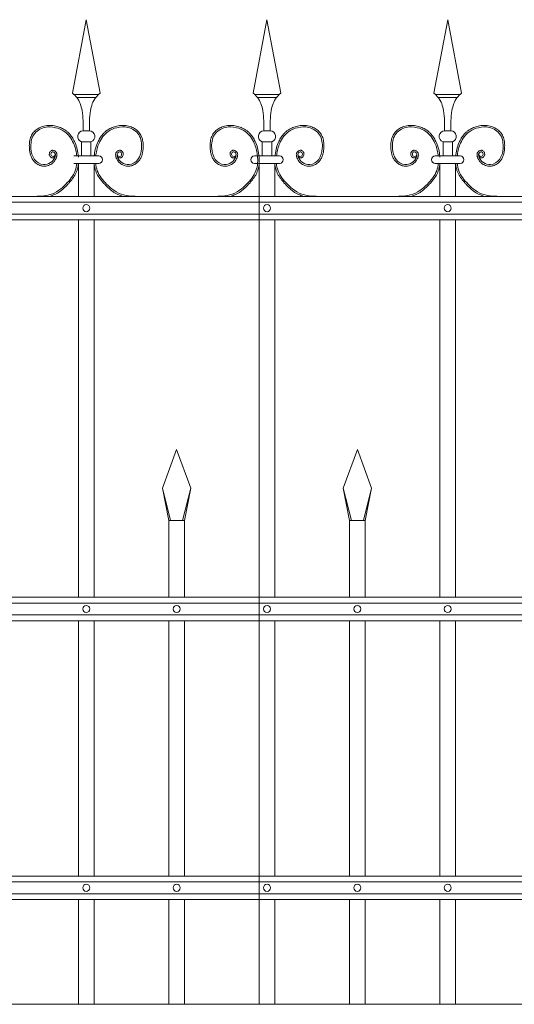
# Model space of a CAD drawing. Header units: millimetres. Extents: x 6567289036 to 6568990308, y 5976640423 to 5977332400.
# Tile 261 of 334: x 6568273153 to 6568273775, y 5976808350 to 5976809589. Entities that reach past the tile are written whole.
import ezdxf

# ---------------------------------------------------------------- set-up
doc = ezdxf.new("R2010")
doc.units = ezdxf.units.MM
doc.layers.add('01_widok', color=7, linetype='Continuous', lineweight=13)

# ---------------------------------------------------------------- blocks, each defined once
blk = doc.blocks.new('A$C6D0402AF')
at = {"layer": '01_widok'}
for p, q in [((1.4125, 1.4602), (1.43, 1.5538)), ((1.4475, 1.4602), (1.43, 1.5538)), ((1.6425, 1.4602), (1.66, 1.5538)), ((1.6775, 1.4602), (1.66, 1.5538)), ((1.8725, 1.4602), (1.89, 1.5538)), ((1.9075, 1.4602), (1.89, 1.5538)), ((1.43, 1.4588), (1.414, 1.4588)), ((1.43, 1.4548), (1.418, 1.4548)), ((1.43, 1.4588), (1.446, 1.4588)), ((1.43, 1.4548), (1.442, 1.4548)), ((1.66, 1.4588), (1.644, 1.4588)), ((1.66, 1.4548), (1.648, 1.4548)), ((1.66, 1.4588), (1.676, 1.4588)), ((1.66, 1.4548), (1.672, 1.4548)), ((1.89, 1.4588), (1.874, 1.4588)), ((1.89, 1.4548), (1.878, 1.4548)), ((1.89, 1.4588), (1.906, 1.4588)), ((1.89, 1.4548), (1.902, 1.4548)), ((1.43, 1.4125), (1.426, 1.4125)), ((1.43, 1.4125), (1.434, 1.4125)), ((1.66, 1.4125), (1.656, 1.4125)), ((1.66, 1.4125), (1.664, 1.4125)), ((1.89, 1.4125), (1.886, 1.4125)), ((1.89, 1.4125), (1.894, 1.4125)), ((1.424, 1.3985), (1.43, 1.3985)), ((1.424, 1.3985), (1.424, 1.3805)), ((1.436, 1.3985), (1.43, 1.3985)), ((1.436, 1.3985), (1.436, 1.3805)), ((1.654, 1.3985), (1.66, 1.3985)), ((1.654, 1.3985), (1.654, 1.3805)), ((1.666, 1.3985), (1.66, 1.3985)), ((1.666, 1.3985), (1.666, 1.3805)), ((1.884, 1.3985), (1.89, 1.3985)), ((1.884, 1.3985), (1.884, 1.3805)), ((1.896, 1.3985), (1.89, 1.3985)), ((1.896, 1.3985), (1.896, 1.3805)), ((1.43, 1.3805), (1.414, 1.3805)), ((1.43, 1.3805), (1.446, 1.3805)), ((1.66, 1.3805), (1.644, 1.3805)), ((1.65, 1.379), (1.65, 1.329)), ((1.65, 1.379), (1.65, 0.301)), ((1.66, 1.3805), (1.676, 1.3805)), ((1.89, 1.3805), (1.874, 1.3805)), ((1.89, 1.3805), (1.906, 1.3805)), ((1.42, 1.371), (1.414, 1.371)), ((1.42, 1.371), (1.42, 1.329)), ((1.42, 1.371), (1.44, 1.371)), ((1.44, 1.371), (1.44, 1.329)), ((1.44, 1.371), (1.446, 1.371)), ((1.65, 1.371), (1.644, 1.371)), ((1.65, 1.371), (1.65, 1.329)), ((1.65, 1.371), (1.67, 1.371)), ((1.67, 1.371), (1.67, 1.329)), ((1.67, 1.371), (1.676, 1.371)), ((1.88, 1.371), (1.874, 1.371)), ((1.88, 1.371), (1.88, 1.329)), ((1.88, 1.371), (1.9, 1.371)), ((1.9, 1.371), (1.9, 1.329)), ((1.9, 1.371), (1.906, 1.371)), ((2.57, 1.329), (0.06, 1.329)), ((0.06, 1.3215), (2.57, 1.3215)), ((0.06, 1.3065), (2.57, 1.3065)), ((2.57, 1.299), (0.06, 1.299)), ((1.42, 1.299), (1.42, 0.819)), ((1.44, 1.299), (1.44, 0.819)), ((1.65, 1.299), (1.65, 0.819)), ((1.67, 1.299), (1.67, 0.819)), ((1.88, 1.299), (1.88, 0.819)), ((1.9, 1.299), (1.9, 0.819)), ((1.527, 0.9577), (1.545, 1.0067)), ((1.563, 0.9577), (1.545, 1.0067)), ((1.757, 0.9577), (1.775, 1.0067)), ((1.793, 0.9577), (1.775, 1.0067)), ((1.5374, 0.9167), (1.527, 0.9577)), ((1.527, 0.9577), (1.535, 0.9167)), ((1.5526, 0.9167), (1.563, 0.9577)), ((1.563, 0.9577), (1.555, 0.9167)), ((1.7674, 0.9167), (1.757, 0.9577)), ((1.757, 0.9577), (1.765, 0.9167)), ((1.7826, 0.9167), (1.793, 0.9577)), ((1.793, 0.9577), (1.785, 0.9167)), ((1.545, 0.9167), (1.535, 0.9167)), ((1.535, 0.9167), (1.535, 0.819)), ((1.545, 0.9167), (1.555, 0.9167)), ((1.555, 0.9167), (1.555, 0.819)), ((1.775, 0.9167), (1.765, 0.9167)), ((1.765, 0.9167), (1.765, 0.819)), ((1.775, 0.9167), (1.785, 0.9167)), ((1.785, 0.9167), (1.785, 0.819)), ((2.57, 0.819), (0.06, 0.819)), ((2.57, 0.8115), (0.06, 0.8115)), ((2.57, 0.7965), (0.06, 0.7965)), ((2.57, 0.789), (0.06, 0.789)), ((1.42, 0.789), (1.42, 0.4642)), ((1.44, 0.789), (1.44, 0.4642)), ((1.535, 0.789), (1.535, 0.4642)), ((1.555, 0.789), (1.555, 0.4642)), ((1.65, 0.789), (1.65, 0.4642)), ((1.67, 0.789), (1.67, 0.4642)), ((1.765, 0.789), (1.765, 0.4642)), ((1.785, 0.789), (1.785, 0.4642)), ((1.88, 0.789), (1.88, 0.4642)), ((1.9, 0.789), (1.9, 0.4642)), ((2.57, 0.4642), (0.06, 0.4642)), ((2.57, 0.4567), (0.06, 0.4567)), ((2.57, 0.4417), (0.06, 0.4417)), ((2.57, 0.4342), (0.06, 0.4342)), ((1.42, 0.4342), (1.42, 0.301)), ((1.44, 0.4342), (1.44, 0.301)), ((1.535, 0.4342), (1.535, 0.301)), ((1.555, 0.4342), (1.555, 0.301)), ((1.65, 0.4342), (1.65, 0.301)), ((1.67, 0.4342), (1.67, 0.301)), ((1.765, 0.4342), (1.765, 0.301)), ((1.785, 0.4342), (1.785, 0.301)), ((1.88, 0.4342), (1.88, 0.301)), ((1.9, 0.4342), (1.9, 0.301)), ((0.06, 0.301), (2.57, 0.301)), ((2.57, 0.301), (0.06, 0.301))]:
    blk.add_line(p, q, dxfattribs=at)
for centre in [(1.43, 1.314), (1.66, 1.314), (1.89, 1.314), (1.43, 0.804), (1.545, 0.804), (1.66, 0.804), (1.775, 0.804), (1.89, 0.804), (1.43, 0.4492), (1.545, 0.4492), (1.66, 0.4492), (1.775, 0.4492), (1.89, 0.4492)]:
    blk.add_circle(centre, 0.0045, dxfattribs=at)
for centre, radius, start, end in [((1.4263, 1.4053), 0.00718, 92.058, 251.6817), ((1.4337, 1.4053), 0.00718, 288.3183, 87.942), ((1.6563, 1.4053), 0.00718, 92.058, 251.6817), ((1.6637, 1.4053), 0.00718, 288.3183, 87.942), ((1.8863, 1.4053), 0.00718, 92.058, 251.6817), ((1.8937, 1.4053), 0.00718, 288.3183, 87.942), ((1.4459, 1.3757), 0.00473, 271.3822, 88.6178), ((1.6441, 1.3757), 0.00473, 91.3822, 268.6178), ((1.6759, 1.3757), 0.00473, 271.3822, 88.6178), ((1.8741, 1.3757), 0.00473, 91.3822, 268.6178), ((1.9059, 1.3757), 0.00473, 271.3822, 88.6178)]:
    blk.add_arc(centre, radius, start, end, dxfattribs=at)
for points in [[(1.4125, 1.4602), (1.418, 1.4548), (1.4246, 1.4381), (1.426, 1.4125)], [(1.4475, 1.4602), (1.442, 1.4548), (1.4354, 1.4381), (1.434, 1.4125)], [(1.6425, 1.4602), (1.648, 1.4548), (1.6546, 1.4381), (1.656, 1.4125)], [(1.6775, 1.4602), (1.672, 1.4548), (1.6654, 1.4381), (1.664, 1.4125)], [(1.8725, 1.4602), (1.878, 1.4548), (1.8846, 1.4381), (1.886, 1.4125)], [(1.9075, 1.4602), (1.902, 1.4548), (1.8954, 1.4381), (1.894, 1.4125)], [(1.6478, 1.3805), (1.6482, 1.3762), (1.648, 1.371)]]:
    blk.add_spline(points, degree=3, dxfattribs=at)
for points, knots in [([(1.3901, 1.3792), (1.389, 1.3776), (1.3866, 1.3779), (1.386, 1.3781), (1.3858, 1.3782), (1.3854, 1.3784), (1.3852, 1.3785), (1.3845, 1.3789), (1.3842, 1.3794), (1.3835, 1.3803), (1.3833, 1.3808), (1.383, 1.3818), (1.3829, 1.3823), (1.383, 1.3832), (1.383, 1.3835), (1.3831, 1.3841), (1.3832, 1.3844), (1.3835, 1.3852), (1.3838, 1.3856), (1.3845, 1.3865), (1.3849, 1.3869), (1.3857, 1.3873), (1.386, 1.3874), (1.3865, 1.3876), (1.3867, 1.3876), (1.3872, 1.3876), (1.3874, 1.3876), (1.3882, 1.3876), (1.3887, 1.3875), (1.3896, 1.387), (1.39, 1.3868), (1.3908, 1.3862), (1.3911, 1.3858), (1.3917, 1.3852), (1.3918, 1.3849), (1.3921, 1.3844), (1.3923, 1.3841), (1.3925, 1.3835), (1.3925, 1.3832), (1.3927, 1.3824), (1.3927, 1.3818), (1.3926, 1.3807), (1.3925, 1.3802), (1.3923, 1.3794), (1.3922, 1.3791), (1.392, 1.3785), (1.3919, 1.3781), (1.3916, 1.3774), (1.3914, 1.3771), (1.3909, 1.3761), (1.3906, 1.3755), (1.3894, 1.3736), (1.3884, 1.3725), (1.3858, 1.3702), (1.3839, 1.3691), (1.38, 1.3676), (1.3778, 1.3673), (1.3749, 1.3674), (1.3741, 1.3675), (1.3726, 1.3679), (1.3718, 1.3681), (1.3692, 1.3691), (1.3675, 1.3701), (1.3647, 1.3724), (1.3636, 1.3735), (1.3617, 1.376), (1.3609, 1.3773), (1.3596, 1.3801), (1.3591, 1.3815), (1.3584, 1.3843), (1.3581, 1.3858), (1.3578, 1.3883), (1.3577, 1.3894), (1.3576, 1.3916), (1.3575, 1.3928), (1.3576, 1.3961), (1.3578, 1.3983), (1.3587, 1.4027), (1.3594, 1.4048), (1.361, 1.4077), (1.3615, 1.4085), (1.3627, 1.4101), (1.3633, 1.4109), (1.3654, 1.4131), (1.367, 1.4143), (1.3705, 1.4164), (1.3724, 1.4173), (1.3755, 1.4184), (1.3767, 1.4187), (1.3792, 1.4191), (1.3804, 1.4193), (1.3837, 1.4194), (1.3857, 1.4193), (1.3889, 1.4189), (1.3901, 1.4186), (1.3932, 1.4179), (1.3952, 1.4173), (1.399, 1.4158), (1.4008, 1.4149), (1.4035, 1.4132), (1.4044, 1.4125), (1.4061, 1.4111), (1.407, 1.4103), (1.4093, 1.4078), (1.4107, 1.406), (1.413, 1.4025), (1.414, 1.4007), (1.4162, 1.3963), (1.4172, 1.3935), (1.4187, 1.3879), (1.4193, 1.385), (1.4197, 1.3815), (1.4198, 1.381), (1.42, 1.379)], [4.6165, 4.6165, 4.6165, 4.6165, 5.188367, 5.188367, 5.549428, 5.549428, 5.910489, 5.910489, 6.837983, 6.837983, 7.765478, 7.765478, 8.692972, 8.692972, 9.190028, 9.190028, 9.687083, 9.687083, 10.618534, 10.618534, 11.549985, 11.549985, 12.010547, 12.010547, 12.33998, 12.33998, 12.669414, 12.669414, 13.561099, 13.561099, 14.452783, 14.452783, 15.344467, 15.344467, 15.940368, 15.940368, 16.492607, 16.492607, 17.044846, 17.044846, 18.200205, 18.200205, 19.355563, 19.355563, 20.151118, 20.151118, 21.100453, 21.100453, 22.049789, 22.049789, 23.94846, 23.94846, 27.745803, 27.745803, 33.221248, 33.221248, 38.696693, 38.696693, 40.725069, 40.725069, 42.753445, 42.753445, 47.908007, 47.908007, 52.041948, 52.041948, 56.17589, 56.17589, 60.309831, 60.309831, 64.342201, 64.342201, 67.40836, 67.40836, 70.47452, 70.47452, 76.606839, 76.606839, 82.739158, 82.739158, 85.455708, 85.455708, 88.172258, 88.172258, 93.605357, 93.605357, 99.038456, 99.038456, 102.482403, 102.482403, 105.92635, 105.92635, 111.504268, 111.504268, 114.996104, 114.996104, 120.708661, 120.708661, 126.421218, 126.421218, 129.587167, 129.587167, 132.753115, 132.753115, 139.085012, 139.085012, 144.64085, 144.64085, 153.114925, 153.114925, 161.589001, 161.589001, 163.11027, 163.11027, 163.11027, 163.11027]), ([(1.3906, 1.3827), (1.3904, 1.3819), (1.39, 1.38), (1.386, 1.3793), (1.3842, 1.3832), (1.387, 1.3867), (1.3913, 1.3836), (1.39, 1.3775), (1.3852, 1.3712), (1.3741, 1.3677), (1.3622, 1.3756), (1.3586, 1.3909), (1.3606, 1.4085), (1.376, 1.4182), (1.3905, 1.4172), (1.4048, 1.4116), (1.4143, 1.3981), (1.4171, 1.3866), (1.4178, 1.3809), (1.4178, 1.3805)], [0, 0, 0, 0, 2.276171, 5.482858, 9.081143, 12.123133, 16.088096, 20.24215, 29.50989, 38.967775, 52.064989, 66.796785, 84.531155, 101.296087, 115.254866, 127.16367, 146.089907, 161.545397, 162.912572, 162.912572, 162.912572, 162.912572]), ([(1.4699, 1.3792), (1.471, 1.3776), (1.4734, 1.3779), (1.474, 1.3781), (1.4742, 1.3782), (1.4746, 1.3784), (1.4748, 1.3785), (1.4755, 1.3789), (1.4758, 1.3794), (1.4765, 1.3803), (1.4767, 1.3808), (1.477, 1.3818), (1.4771, 1.3823), (1.477, 1.3832), (1.477, 1.3835), (1.4769, 1.3841), (1.4768, 1.3844), (1.4765, 1.3852), (1.4762, 1.3856), (1.4755, 1.3865), (1.4751, 1.3869), (1.4743, 1.3873), (1.474, 1.3874), (1.4735, 1.3876), (1.4733, 1.3876), (1.4728, 1.3876), (1.4726, 1.3876), (1.4718, 1.3876), (1.4713, 1.3875), (1.4704, 1.387), (1.47, 1.3868), (1.4692, 1.3862), (1.4689, 1.3858), (1.4683, 1.3852), (1.4682, 1.3849), (1.4679, 1.3844), (1.4677, 1.3841), (1.4675, 1.3835), (1.4675, 1.3832), (1.4673, 1.3824), (1.4673, 1.3818), (1.4674, 1.3807), (1.4675, 1.3802), (1.4677, 1.3794), (1.4678, 1.3791), (1.468, 1.3785), (1.4681, 1.3781), (1.4684, 1.3774), (1.4686, 1.3771), (1.4691, 1.3761), (1.4694, 1.3755), (1.4706, 1.3736), (1.4716, 1.3725), (1.4742, 1.3702), (1.4761, 1.3691), (1.48, 1.3676), (1.4822, 1.3673), (1.4851, 1.3674), (1.4859, 1.3675), (1.4874, 1.3679), (1.4882, 1.3681), (1.4908, 1.3691), (1.4925, 1.3701), (1.4953, 1.3724), (1.4964, 1.3735), (1.4983, 1.376), (1.4991, 1.3773), (1.5004, 1.3801), (1.5009, 1.3815), (1.5016, 1.3843), (1.5019, 1.3858), (1.5022, 1.3883), (1.5023, 1.3894), (1.5024, 1.3916), (1.5025, 1.3928), (1.5024, 1.3961), (1.5022, 1.3983), (1.5013, 1.4027), (1.5006, 1.4048), (1.499, 1.4077), (1.4985, 1.4085), (1.4973, 1.4101), (1.4967, 1.4109), (1.4946, 1.4131), (1.493, 1.4143), (1.4895, 1.4164), (1.4876, 1.4173), (1.4845, 1.4184), (1.4833, 1.4187), (1.4808, 1.4191), (1.4796, 1.4193), (1.4763, 1.4194), (1.4743, 1.4193), (1.4711, 1.4189), (1.4699, 1.4186), (1.4668, 1.4179), (1.4648, 1.4173), (1.461, 1.4158), (1.4592, 1.4149), (1.4565, 1.4132), (1.4556, 1.4125), (1.4539, 1.4111), (1.453, 1.4103), (1.4507, 1.4078), (1.4493, 1.406), (1.447, 1.4025), (1.446, 1.4007), (1.4438, 1.3963), (1.4428, 1.3935), (1.4413, 1.3879), (1.4407, 1.385), (1.4403, 1.3815), (1.4402, 1.381), (1.4402, 1.3805)], [4.6165, 4.6165, 4.6165, 4.6165, 5.188367, 5.188367, 5.549428, 5.549428, 5.910489, 5.910489, 6.837983, 6.837983, 7.765478, 7.765478, 8.692972, 8.692972, 9.190028, 9.190028, 9.687083, 9.687083, 10.618534, 10.618534, 11.549985, 11.549985, 12.010547, 12.010547, 12.33998, 12.33998, 12.669414, 12.669414, 13.561099, 13.561099, 14.452783, 14.452783, 15.344467, 15.344467, 15.940368, 15.940368, 16.492607, 16.492607, 17.044846, 17.044846, 18.200205, 18.200205, 19.355563, 19.355563, 20.151118, 20.151118, 21.100453, 21.100453, 22.049789, 22.049789, 23.94846, 23.94846, 27.745803, 27.745803, 33.221248, 33.221248, 38.696693, 38.696693, 40.725069, 40.725069, 42.753445, 42.753445, 47.908007, 47.908007, 52.041948, 52.041948, 56.17589, 56.17589, 60.309831, 60.309831, 64.342201, 64.342201, 67.40836, 67.40836, 70.47452, 70.47452, 76.606839, 76.606839, 82.739158, 82.739158, 85.455708, 85.455708, 88.172258, 88.172258, 93.605357, 93.605357, 99.038456, 99.038456, 102.482403, 102.482403, 105.92635, 105.92635, 111.504268, 111.504268, 114.996104, 114.996104, 120.708661, 120.708661, 126.421218, 126.421218, 129.587167, 129.587167, 132.753115, 132.753115, 139.085012, 139.085012, 144.64085, 144.64085, 153.114925, 153.114925, 161.589001, 161.589001, 163.11027, 163.11027, 163.11027, 163.11027]), ([(1.4694, 1.3827), (1.4696, 1.3819), (1.47, 1.38), (1.474, 1.3793), (1.4758, 1.3832), (1.473, 1.3867), (1.4687, 1.3836), (1.47, 1.3775), (1.4748, 1.3712), (1.4859, 1.3677), (1.4978, 1.3756), (1.5014, 1.3909), (1.4994, 1.4085), (1.484, 1.4182), (1.4695, 1.4172), (1.4552, 1.4116), (1.4457, 1.3981), (1.4429, 1.3866), (1.4422, 1.3809), (1.4422, 1.3805)], [0, 0, 0, 0, 2.276171, 5.482858, 9.081143, 12.123133, 16.088096, 20.24215, 29.50989, 38.967775, 52.064989, 66.796785, 84.531155, 101.296087, 115.254866, 127.16367, 146.089907, 161.545397, 162.912572, 162.912572, 162.912572, 162.912572]), ([(1.6201, 1.3792), (1.619, 1.3776), (1.6166, 1.3779), (1.616, 1.3781), (1.6158, 1.3782), (1.6154, 1.3784), (1.6152, 1.3785), (1.6145, 1.3789), (1.6142, 1.3794), (1.6135, 1.3803), (1.6133, 1.3808), (1.613, 1.3818), (1.6129, 1.3823), (1.613, 1.3832), (1.613, 1.3835), (1.6131, 1.3841), (1.6132, 1.3844), (1.6135, 1.3852), (1.6138, 1.3856), (1.6145, 1.3865), (1.6149, 1.3869), (1.6157, 1.3873), (1.616, 1.3874), (1.6165, 1.3876), (1.6167, 1.3876), (1.6172, 1.3876), (1.6174, 1.3876), (1.6182, 1.3876), (1.6187, 1.3875), (1.6196, 1.387), (1.62, 1.3868), (1.6208, 1.3862), (1.6211, 1.3858), (1.6217, 1.3852), (1.6218, 1.3849), (1.6221, 1.3844), (1.6223, 1.3841), (1.6225, 1.3835), (1.6225, 1.3832), (1.6227, 1.3824), (1.6227, 1.3818), (1.6226, 1.3807), (1.6225, 1.3802), (1.6223, 1.3794), (1.6222, 1.3791), (1.622, 1.3785), (1.6219, 1.3781), (1.6216, 1.3774), (1.6214, 1.3771), (1.6209, 1.3761), (1.6206, 1.3755), (1.6194, 1.3736), (1.6184, 1.3725), (1.6158, 1.3702), (1.6139, 1.3691), (1.61, 1.3676), (1.6078, 1.3673), (1.6049, 1.3674), (1.6041, 1.3675), (1.6026, 1.3679), (1.6018, 1.3681), (1.5992, 1.3691), (1.5975, 1.3701), (1.5947, 1.3724), (1.5936, 1.3735), (1.5917, 1.376), (1.5909, 1.3773), (1.5896, 1.3801), (1.5891, 1.3815), (1.5884, 1.3843), (1.5881, 1.3858), (1.5878, 1.3883), (1.5877, 1.3894), (1.5876, 1.3916), (1.5875, 1.3928), (1.5876, 1.3961), (1.5878, 1.3983), (1.5887, 1.4027), (1.5894, 1.4048), (1.591, 1.4077), (1.5915, 1.4085), (1.5927, 1.4101), (1.5933, 1.4109), (1.5954, 1.4131), (1.597, 1.4143), (1.6005, 1.4164), (1.6024, 1.4173), (1.6055, 1.4184), (1.6067, 1.4187), (1.6092, 1.4191), (1.6104, 1.4193), (1.6137, 1.4194), (1.6157, 1.4193), (1.6189, 1.4189), (1.6201, 1.4186), (1.6232, 1.4179), (1.6252, 1.4173), (1.629, 1.4158), (1.6308, 1.4149), (1.6335, 1.4132), (1.6344, 1.4125), (1.6361, 1.4111), (1.637, 1.4103), (1.6393, 1.4078), (1.6407, 1.406), (1.643, 1.4025), (1.644, 1.4007), (1.6462, 1.3963), (1.6472, 1.3935), (1.6487, 1.3879), (1.6493, 1.385), (1.6497, 1.3815), (1.6498, 1.381), (1.65, 1.379)], [4.6165, 4.6165, 4.6165, 4.6165, 5.188367, 5.188367, 5.549428, 5.549428, 5.910489, 5.910489, 6.837983, 6.837983, 7.765478, 7.765478, 8.692972, 8.692972, 9.190028, 9.190028, 9.687083, 9.687083, 10.618534, 10.618534, 11.549985, 11.549985, 12.010547, 12.010547, 12.33998, 12.33998, 12.669414, 12.669414, 13.561099, 13.561099, 14.452783, 14.452783, 15.344467, 15.344467, 15.940368, 15.940368, 16.492607, 16.492607, 17.044846, 17.044846, 18.200205, 18.200205, 19.355563, 19.355563, 20.151118, 20.151118, 21.100453, 21.100453, 22.049789, 22.049789, 23.94846, 23.94846, 27.745803, 27.745803, 33.221248, 33.221248, 38.696693, 38.696693, 40.725069, 40.725069, 42.753445, 42.753445, 47.908007, 47.908007, 52.041948, 52.041948, 56.17589, 56.17589, 60.309831, 60.309831, 64.342201, 64.342201, 67.40836, 67.40836, 70.47452, 70.47452, 76.606839, 76.606839, 82.739158, 82.739158, 85.455708, 85.455708, 88.172258, 88.172258, 93.605357, 93.605357, 99.038456, 99.038456, 102.482403, 102.482403, 105.92635, 105.92635, 111.504268, 111.504268, 114.996104, 114.996104, 120.708661, 120.708661, 126.421218, 126.421218, 129.587167, 129.587167, 132.753115, 132.753115, 139.085012, 139.085012, 144.64085, 144.64085, 153.114925, 153.114925, 161.589001, 161.589001, 163.11027, 163.11027, 163.11027, 163.11027]), ([(1.6201, 1.3792), (1.619, 1.3776), (1.6166, 1.3779), (1.616, 1.3781), (1.6158, 1.3782), (1.6154, 1.3784), (1.6152, 1.3785), (1.6145, 1.3789), (1.6142, 1.3794), (1.6135, 1.3803), (1.6133, 1.3808), (1.613, 1.3818), (1.6129, 1.3823), (1.613, 1.3832), (1.613, 1.3835), (1.6131, 1.3841), (1.6132, 1.3844), (1.6135, 1.3852), (1.6138, 1.3856), (1.6145, 1.3865), (1.6149, 1.3869), (1.6157, 1.3873), (1.616, 1.3874), (1.6165, 1.3876), (1.6167, 1.3876), (1.6172, 1.3876), (1.6174, 1.3876), (1.6182, 1.3876), (1.6187, 1.3875), (1.6196, 1.387), (1.62, 1.3868), (1.6208, 1.3862), (1.6211, 1.3858), (1.6217, 1.3852), (1.6218, 1.3849), (1.6221, 1.3844), (1.6223, 1.3841), (1.6225, 1.3835), (1.6225, 1.3832), (1.6227, 1.3824), (1.6227, 1.3818), (1.6226, 1.3807), (1.6225, 1.3802), (1.6223, 1.3794), (1.6222, 1.3791), (1.622, 1.3785), (1.6219, 1.3781), (1.6216, 1.3774), (1.6214, 1.3771), (1.6209, 1.3761), (1.6206, 1.3755), (1.6194, 1.3736), (1.6184, 1.3725), (1.6158, 1.3702), (1.6139, 1.3691), (1.61, 1.3676), (1.6078, 1.3673), (1.6049, 1.3674), (1.6041, 1.3675), (1.6026, 1.3679), (1.6018, 1.3681), (1.5992, 1.3691), (1.5975, 1.3701), (1.5947, 1.3724), (1.5936, 1.3735), (1.5917, 1.376), (1.5909, 1.3773), (1.5896, 1.3801), (1.5891, 1.3815), (1.5884, 1.3843), (1.5881, 1.3858), (1.5878, 1.3883), (1.5877, 1.3894), (1.5876, 1.3916), (1.5875, 1.3928), (1.5876, 1.3961), (1.5878, 1.3983), (1.5887, 1.4027), (1.5894, 1.4048), (1.591, 1.4077), (1.5915, 1.4085), (1.5927, 1.4101), (1.5933, 1.4109), (1.5954, 1.4131), (1.597, 1.4143), (1.6005, 1.4164), (1.6024, 1.4173), (1.6055, 1.4184), (1.6067, 1.4187), (1.6092, 1.4191), (1.6104, 1.4193), (1.6137, 1.4194), (1.6157, 1.4193), (1.6189, 1.4189), (1.6201, 1.4186), (1.6232, 1.4179), (1.6252, 1.4173), (1.629, 1.4158), (1.6308, 1.4149), (1.6335, 1.4132), (1.6344, 1.4125), (1.6361, 1.4111), (1.637, 1.4103), (1.6393, 1.4078), (1.6407, 1.406), (1.643, 1.4025), (1.644, 1.4007), (1.6462, 1.3963), (1.6472, 1.3935), (1.6487, 1.3879), (1.6493, 1.385), (1.6497, 1.3815), (1.6498, 1.381), (1.6498, 1.3805)], [4.6165, 4.6165, 4.6165, 4.6165, 5.188367, 5.188367, 5.549428, 5.549428, 5.910489, 5.910489, 6.837983, 6.837983, 7.765478, 7.765478, 8.692972, 8.692972, 9.190028, 9.190028, 9.687083, 9.687083, 10.618534, 10.618534, 11.549985, 11.549985, 12.010547, 12.010547, 12.33998, 12.33998, 12.669414, 12.669414, 13.561099, 13.561099, 14.452783, 14.452783, 15.344467, 15.344467, 15.940368, 15.940368, 16.492607, 16.492607, 17.044846, 17.044846, 18.200205, 18.200205, 19.355563, 19.355563, 20.151118, 20.151118, 21.100453, 21.100453, 22.049789, 22.049789, 23.94846, 23.94846, 27.745803, 27.745803, 33.221248, 33.221248, 38.696693, 38.696693, 40.725069, 40.725069, 42.753445, 42.753445, 47.908007, 47.908007, 52.041948, 52.041948, 56.17589, 56.17589, 60.309831, 60.309831, 64.342201, 64.342201, 67.40836, 67.40836, 70.47452, 70.47452, 76.606839, 76.606839, 82.739158, 82.739158, 85.455708, 85.455708, 88.172258, 88.172258, 93.605357, 93.605357, 99.038456, 99.038456, 102.482403, 102.482403, 105.92635, 105.92635, 111.504268, 111.504268, 114.996104, 114.996104, 120.708661, 120.708661, 126.421218, 126.421218, 129.587167, 129.587167, 132.753115, 132.753115, 139.085012, 139.085012, 144.64085, 144.64085, 153.114925, 153.114925, 161.589001, 161.589001, 163.11027, 163.11027, 163.11027, 163.11027]), ([(1.6206, 1.3827), (1.6204, 1.3819), (1.62, 1.38), (1.616, 1.3793), (1.6142, 1.3832), (1.617, 1.3867), (1.6213, 1.3836), (1.62, 1.3775), (1.6152, 1.3712), (1.6041, 1.3677), (1.5922, 1.3756), (1.5886, 1.3909), (1.5906, 1.4085), (1.606, 1.4182), (1.6205, 1.4172), (1.6348, 1.4116), (1.6443, 1.3981), (1.6471, 1.3866), (1.6478, 1.3809), (1.6478, 1.3805)], [0, 0, 0, 0, 2.276171, 5.482858, 9.081143, 12.123133, 16.088096, 20.24215, 29.50989, 38.967775, 52.064989, 66.796785, 84.531155, 101.296087, 115.254866, 127.16367, 146.089907, 161.545397, 162.912572, 162.912572, 162.912572, 162.912572]), ([(1.6206, 1.3827), (1.6204, 1.3819), (1.62, 1.38), (1.616, 1.3793), (1.6142, 1.3832), (1.617, 1.3867), (1.6213, 1.3836), (1.62, 1.3775), (1.6152, 1.3712), (1.6041, 1.3677), (1.5922, 1.3756), (1.5886, 1.3909), (1.5906, 1.4085), (1.606, 1.4182), (1.6205, 1.4172), (1.6348, 1.4116), (1.6443, 1.3981), (1.6471, 1.3866), (1.6478, 1.3809), (1.6478, 1.3805)], [0, 0, 0, 0, 2.276171, 5.482858, 9.081143, 12.123133, 16.088096, 20.24215, 29.50989, 38.967775, 52.064989, 66.796785, 84.531155, 101.296087, 115.254866, 127.16367, 146.089907, 161.545397, 162.912572, 162.912572, 162.912572, 162.912572]), ([(1.6999, 1.3792), (1.701, 1.3776), (1.7034, 1.3779), (1.704, 1.3781), (1.7042, 1.3782), (1.7046, 1.3784), (1.7048, 1.3785), (1.7055, 1.3789), (1.7058, 1.3794), (1.7065, 1.3803), (1.7067, 1.3808), (1.707, 1.3818), (1.7071, 1.3823), (1.707, 1.3832), (1.707, 1.3835), (1.7069, 1.3841), (1.7068, 1.3844), (1.7065, 1.3852), (1.7062, 1.3856), (1.7055, 1.3865), (1.7051, 1.3869), (1.7043, 1.3873), (1.704, 1.3874), (1.7035, 1.3876), (1.7033, 1.3876), (1.7028, 1.3876), (1.7026, 1.3876), (1.7018, 1.3876), (1.7013, 1.3875), (1.7004, 1.387), (1.7, 1.3868), (1.6992, 1.3862), (1.6989, 1.3858), (1.6983, 1.3852), (1.6982, 1.3849), (1.6979, 1.3844), (1.6977, 1.3841), (1.6975, 1.3835), (1.6975, 1.3832), (1.6973, 1.3824), (1.6973, 1.3818), (1.6974, 1.3807), (1.6975, 1.3802), (1.6977, 1.3794), (1.6978, 1.3791), (1.698, 1.3785), (1.6981, 1.3781), (1.6984, 1.3774), (1.6986, 1.3771), (1.6991, 1.3761), (1.6994, 1.3755), (1.7006, 1.3736), (1.7016, 1.3725), (1.7042, 1.3702), (1.7061, 1.3691), (1.71, 1.3676), (1.7122, 1.3673), (1.7151, 1.3674), (1.7159, 1.3675), (1.7174, 1.3679), (1.7182, 1.3681), (1.7208, 1.3691), (1.7225, 1.3701), (1.7253, 1.3724), (1.7264, 1.3735), (1.7283, 1.376), (1.7291, 1.3773), (1.7304, 1.3801), (1.7309, 1.3815), (1.7316, 1.3843), (1.7319, 1.3858), (1.7322, 1.3883), (1.7323, 1.3894), (1.7324, 1.3916), (1.7325, 1.3928), (1.7324, 1.3961), (1.7322, 1.3983), (1.7313, 1.4027), (1.7306, 1.4048), (1.729, 1.4077), (1.7285, 1.4085), (1.7273, 1.4101), (1.7267, 1.4109), (1.7246, 1.4131), (1.723, 1.4143), (1.7195, 1.4164), (1.7176, 1.4173), (1.7145, 1.4184), (1.7133, 1.4187), (1.7108, 1.4191), (1.7096, 1.4193), (1.7063, 1.4194), (1.7043, 1.4193), (1.7011, 1.4189), (1.6999, 1.4186), (1.6968, 1.4179), (1.6948, 1.4173), (1.691, 1.4158), (1.6892, 1.4149), (1.6865, 1.4132), (1.6856, 1.4125), (1.6839, 1.4111), (1.683, 1.4103), (1.6807, 1.4078), (1.6793, 1.406), (1.677, 1.4025), (1.676, 1.4007), (1.6738, 1.3963), (1.6728, 1.3935), (1.6713, 1.3879), (1.6707, 1.385), (1.6703, 1.3815), (1.6702, 1.381), (1.6702, 1.3805)], [4.6165, 4.6165, 4.6165, 4.6165, 5.188367, 5.188367, 5.549428, 5.549428, 5.910489, 5.910489, 6.837983, 6.837983, 7.765478, 7.765478, 8.692972, 8.692972, 9.190028, 9.190028, 9.687083, 9.687083, 10.618534, 10.618534, 11.549985, 11.549985, 12.010547, 12.010547, 12.33998, 12.33998, 12.669414, 12.669414, 13.561099, 13.561099, 14.452783, 14.452783, 15.344467, 15.344467, 15.940368, 15.940368, 16.492607, 16.492607, 17.044846, 17.044846, 18.200205, 18.200205, 19.355563, 19.355563, 20.151118, 20.151118, 21.100453, 21.100453, 22.049789, 22.049789, 23.94846, 23.94846, 27.745803, 27.745803, 33.221248, 33.221248, 38.696693, 38.696693, 40.725069, 40.725069, 42.753445, 42.753445, 47.908007, 47.908007, 52.041948, 52.041948, 56.17589, 56.17589, 60.309831, 60.309831, 64.342201, 64.342201, 67.40836, 67.40836, 70.47452, 70.47452, 76.606839, 76.606839, 82.739158, 82.739158, 85.455708, 85.455708, 88.172258, 88.172258, 93.605357, 93.605357, 99.038456, 99.038456, 102.482403, 102.482403, 105.92635, 105.92635, 111.504268, 111.504268, 114.996104, 114.996104, 120.708661, 120.708661, 126.421218, 126.421218, 129.587167, 129.587167, 132.753115, 132.753115, 139.085012, 139.085012, 144.64085, 144.64085, 153.114925, 153.114925, 161.589001, 161.589001, 163.11027, 163.11027, 163.11027, 163.11027]), ([(1.6994, 1.3827), (1.6996, 1.3819), (1.7, 1.38), (1.704, 1.3793), (1.7058, 1.3832), (1.703, 1.3867), (1.6987, 1.3836), (1.7, 1.3775), (1.7048, 1.3712), (1.7159, 1.3677), (1.7278, 1.3756), (1.7314, 1.3909), (1.7294, 1.4085), (1.714, 1.4182), (1.6995, 1.4172), (1.6852, 1.4116), (1.6757, 1.3981), (1.6729, 1.3866), (1.6722, 1.3809), (1.6722, 1.3805)], [0, 0, 0, 0, 2.276171, 5.482858, 9.081143, 12.123133, 16.088096, 20.24215, 29.50989, 38.967775, 52.064989, 66.796785, 84.531155, 101.296087, 115.254866, 127.16367, 146.089907, 161.545397, 162.912572, 162.912572, 162.912572, 162.912572]), ([(1.8501, 1.3792), (1.849, 1.3776), (1.8466, 1.3779), (1.846, 1.3781), (1.8458, 1.3782), (1.8454, 1.3784), (1.8452, 1.3785), (1.8445, 1.3789), (1.8442, 1.3794), (1.8435, 1.3803), (1.8433, 1.3808), (1.843, 1.3818), (1.8429, 1.3823), (1.843, 1.3832), (1.843, 1.3835), (1.8431, 1.3841), (1.8432, 1.3844), (1.8435, 1.3852), (1.8438, 1.3856), (1.8445, 1.3865), (1.8449, 1.3869), (1.8457, 1.3873), (1.846, 1.3874), (1.8465, 1.3876), (1.8467, 1.3876), (1.8472, 1.3876), (1.8474, 1.3876), (1.8482, 1.3876), (1.8487, 1.3875), (1.8496, 1.387), (1.85, 1.3868), (1.8508, 1.3862), (1.8511, 1.3858), (1.8517, 1.3852), (1.8518, 1.3849), (1.8521, 1.3844), (1.8523, 1.3841), (1.8525, 1.3835), (1.8525, 1.3832), (1.8527, 1.3824), (1.8527, 1.3818), (1.8526, 1.3807), (1.8525, 1.3802), (1.8523, 1.3794), (1.8522, 1.3791), (1.852, 1.3785), (1.8519, 1.3781), (1.8516, 1.3774), (1.8514, 1.3771), (1.8509, 1.3761), (1.8506, 1.3755), (1.8494, 1.3736), (1.8484, 1.3725), (1.8458, 1.3702), (1.8439, 1.3691), (1.84, 1.3676), (1.8378, 1.3673), (1.8349, 1.3674), (1.8341, 1.3675), (1.8326, 1.3679), (1.8318, 1.3681), (1.8292, 1.3691), (1.8275, 1.3701), (1.8247, 1.3724), (1.8236, 1.3735), (1.8217, 1.376), (1.8209, 1.3773), (1.8196, 1.3801), (1.8191, 1.3815), (1.8184, 1.3843), (1.8181, 1.3858), (1.8178, 1.3883), (1.8177, 1.3894), (1.8176, 1.3916), (1.8175, 1.3928), (1.8176, 1.3961), (1.8178, 1.3983), (1.8187, 1.4027), (1.8194, 1.4048), (1.821, 1.4077), (1.8215, 1.4085), (1.8227, 1.4101), (1.8233, 1.4109), (1.8254, 1.4131), (1.827, 1.4143), (1.8305, 1.4164), (1.8324, 1.4173), (1.8355, 1.4184), (1.8367, 1.4187), (1.8392, 1.4191), (1.8404, 1.4193), (1.8437, 1.4194), (1.8457, 1.4193), (1.8489, 1.4189), (1.8501, 1.4186), (1.8532, 1.4179), (1.8552, 1.4173), (1.859, 1.4158), (1.8608, 1.4149), (1.8635, 1.4132), (1.8644, 1.4125), (1.8661, 1.4111), (1.867, 1.4103), (1.8693, 1.4078), (1.8707, 1.406), (1.873, 1.4025), (1.874, 1.4007), (1.8762, 1.3963), (1.8772, 1.3935), (1.8787, 1.3879), (1.8793, 1.385), (1.8797, 1.3815), (1.8798, 1.381), (1.88, 1.379)], [4.6165, 4.6165, 4.6165, 4.6165, 5.188367, 5.188367, 5.549428, 5.549428, 5.910489, 5.910489, 6.837983, 6.837983, 7.765478, 7.765478, 8.692972, 8.692972, 9.190028, 9.190028, 9.687083, 9.687083, 10.618534, 10.618534, 11.549985, 11.549985, 12.010547, 12.010547, 12.33998, 12.33998, 12.669414, 12.669414, 13.561099, 13.561099, 14.452783, 14.452783, 15.344467, 15.344467, 15.940368, 15.940368, 16.492607, 16.492607, 17.044846, 17.044846, 18.200205, 18.200205, 19.355563, 19.355563, 20.151118, 20.151118, 21.100453, 21.100453, 22.049789, 22.049789, 23.94846, 23.94846, 27.745803, 27.745803, 33.221248, 33.221248, 38.696693, 38.696693, 40.725069, 40.725069, 42.753445, 42.753445, 47.908007, 47.908007, 52.041948, 52.041948, 56.17589, 56.17589, 60.309831, 60.309831, 64.342201, 64.342201, 67.40836, 67.40836, 70.47452, 70.47452, 76.606839, 76.606839, 82.739158, 82.739158, 85.455708, 85.455708, 88.172258, 88.172258, 93.605357, 93.605357, 99.038456, 99.038456, 102.482403, 102.482403, 105.92635, 105.92635, 111.504268, 111.504268, 114.996104, 114.996104, 120.708661, 120.708661, 126.421218, 126.421218, 129.587167, 129.587167, 132.753115, 132.753115, 139.085012, 139.085012, 144.64085, 144.64085, 153.114925, 153.114925, 161.589001, 161.589001, 163.11027, 163.11027, 163.11027, 163.11027]), ([(1.8506, 1.3827), (1.8504, 1.3819), (1.85, 1.38), (1.846, 1.3793), (1.8442, 1.3832), (1.847, 1.3867), (1.8513, 1.3836), (1.85, 1.3775), (1.8452, 1.3712), (1.8341, 1.3677), (1.8222, 1.3756), (1.8186, 1.3909), (1.8206, 1.4085), (1.836, 1.4182), (1.8505, 1.4172), (1.8648, 1.4116), (1.8743, 1.3981), (1.8771, 1.3866), (1.8778, 1.3809), (1.8778, 1.3805)], [0, 0, 0, 0, 2.276171, 5.482858, 9.081143, 12.123133, 16.088096, 20.24215, 29.50989, 38.967775, 52.064989, 66.796785, 84.531155, 101.296087, 115.254866, 127.16367, 146.089907, 161.545397, 162.912572, 162.912572, 162.912572, 162.912572]), ([(1.9299, 1.3792), (1.931, 1.3776), (1.9334, 1.3779), (1.934, 1.3781), (1.9342, 1.3782), (1.9346, 1.3784), (1.9348, 1.3785), (1.9355, 1.3789), (1.9358, 1.3794), (1.9365, 1.3803), (1.9367, 1.3808), (1.937, 1.3818), (1.9371, 1.3823), (1.937, 1.3832), (1.937, 1.3835), (1.9369, 1.3841), (1.9368, 1.3844), (1.9365, 1.3852), (1.9362, 1.3856), (1.9355, 1.3865), (1.9351, 1.3869), (1.9343, 1.3873), (1.934, 1.3874), (1.9335, 1.3876), (1.9333, 1.3876), (1.9328, 1.3876), (1.9326, 1.3876), (1.9318, 1.3876), (1.9313, 1.3875), (1.9304, 1.387), (1.93, 1.3868), (1.9292, 1.3862), (1.9289, 1.3858), (1.9283, 1.3852), (1.9282, 1.3849), (1.9279, 1.3844), (1.9277, 1.3841), (1.9275, 1.3835), (1.9275, 1.3832), (1.9273, 1.3824), (1.9273, 1.3818), (1.9274, 1.3807), (1.9275, 1.3802), (1.9277, 1.3794), (1.9278, 1.3791), (1.928, 1.3785), (1.9281, 1.3781), (1.9284, 1.3774), (1.9286, 1.3771), (1.9291, 1.3761), (1.9294, 1.3755), (1.9306, 1.3736), (1.9316, 1.3725), (1.9342, 1.3702), (1.9361, 1.3691), (1.94, 1.3676), (1.9422, 1.3673), (1.9451, 1.3674), (1.9459, 1.3675), (1.9474, 1.3679), (1.9482, 1.3681), (1.9508, 1.3691), (1.9525, 1.3701), (1.9553, 1.3724), (1.9564, 1.3735), (1.9583, 1.376), (1.9591, 1.3773), (1.9604, 1.3801), (1.9609, 1.3815), (1.9616, 1.3843), (1.9619, 1.3858), (1.9622, 1.3883), (1.9623, 1.3894), (1.9624, 1.3916), (1.9625, 1.3928), (1.9624, 1.3961), (1.9622, 1.3983), (1.9613, 1.4027), (1.9606, 1.4048), (1.959, 1.4077), (1.9585, 1.4085), (1.9573, 1.4101), (1.9567, 1.4109), (1.9546, 1.4131), (1.953, 1.4143), (1.9495, 1.4164), (1.9476, 1.4173), (1.9445, 1.4184), (1.9433, 1.4187), (1.9408, 1.4191), (1.9396, 1.4193), (1.9363, 1.4194), (1.9343, 1.4193), (1.9311, 1.4189), (1.9299, 1.4186), (1.9268, 1.4179), (1.9248, 1.4173), (1.921, 1.4158), (1.9192, 1.4149), (1.9165, 1.4132), (1.9156, 1.4125), (1.9139, 1.4111), (1.913, 1.4103), (1.9107, 1.4078), (1.9093, 1.406), (1.907, 1.4025), (1.906, 1.4007), (1.9038, 1.3963), (1.9028, 1.3935), (1.9013, 1.3879), (1.9007, 1.385), (1.9003, 1.3815), (1.9002, 1.381), (1.9002, 1.3805)], [4.6165, 4.6165, 4.6165, 4.6165, 5.188367, 5.188367, 5.549428, 5.549428, 5.910489, 5.910489, 6.837983, 6.837983, 7.765478, 7.765478, 8.692972, 8.692972, 9.190028, 9.190028, 9.687083, 9.687083, 10.618534, 10.618534, 11.549985, 11.549985, 12.010547, 12.010547, 12.33998, 12.33998, 12.669414, 12.669414, 13.561099, 13.561099, 14.452783, 14.452783, 15.344467, 15.344467, 15.940368, 15.940368, 16.492607, 16.492607, 17.044846, 17.044846, 18.200205, 18.200205, 19.355563, 19.355563, 20.151118, 20.151118, 21.100453, 21.100453, 22.049789, 22.049789, 23.94846, 23.94846, 27.745803, 27.745803, 33.221248, 33.221248, 38.696693, 38.696693, 40.725069, 40.725069, 42.753445, 42.753445, 47.908007, 47.908007, 52.041948, 52.041948, 56.17589, 56.17589, 60.309831, 60.309831, 64.342201, 64.342201, 67.40836, 67.40836, 70.47452, 70.47452, 76.606839, 76.606839, 82.739158, 82.739158, 85.455708, 85.455708, 88.172258, 88.172258, 93.605357, 93.605357, 99.038456, 99.038456, 102.482403, 102.482403, 105.92635, 105.92635, 111.504268, 111.504268, 114.996104, 114.996104, 120.708661, 120.708661, 126.421218, 126.421218, 129.587167, 129.587167, 132.753115, 132.753115, 139.085012, 139.085012, 144.64085, 144.64085, 153.114925, 153.114925, 161.589001, 161.589001, 163.11027, 163.11027, 163.11027, 163.11027]), ([(1.9294, 1.3827), (1.9296, 1.3819), (1.93, 1.38), (1.934, 1.3793), (1.9358, 1.3832), (1.933, 1.3867), (1.9287, 1.3836), (1.93, 1.3775), (1.9348, 1.3712), (1.9459, 1.3677), (1.9578, 1.3756), (1.9614, 1.3909), (1.9594, 1.4085), (1.944, 1.4182), (1.9295, 1.4172), (1.9152, 1.4116), (1.9057, 1.3981), (1.9029, 1.3866), (1.9022, 1.3809), (1.9022, 1.3805)], [0, 0, 0, 0, 2.276171, 5.482858, 9.081143, 12.123133, 16.088096, 20.24215, 29.50989, 38.967775, 52.064989, 66.796785, 84.531155, 101.296087, 115.254866, 127.16367, 146.089907, 161.545397, 162.912572, 162.912572, 162.912572, 162.912572]), ([(1.418, 1.371), (1.4177, 1.3678), (1.4158, 1.3578), (1.4062, 1.3465), (1.395, 1.3358), (1.383, 1.33), (1.3726, 1.3293), (1.3669, 1.3291), (1.3655, 1.329)], [172.218122, 172.218122, 172.218122, 172.218122, 181.855132, 202.579273, 214.575372, 228.542226, 241.353249, 245.573586, 245.573586, 245.573586, 245.573586]), ([(1.42, 1.371), (1.4199, 1.3699), (1.4198, 1.3687), (1.4194, 1.366), (1.419, 1.3644), (1.4182, 1.3616), (1.4177, 1.3605), (1.4168, 1.3582), (1.4162, 1.3572), (1.4144, 1.354), (1.413, 1.352), (1.4105, 1.3488), (1.4095, 1.3476), (1.4074, 1.3453), (1.4065, 1.3443), (1.4035, 1.3412), (1.4015, 1.3393), (1.3983, 1.3366), (1.3974, 1.3359), (1.3943, 1.3337), (1.3922, 1.3325), (1.3879, 1.3305), (1.3857, 1.3297), (1.3836, 1.329)], [172.067248, 172.067248, 172.067248, 172.067248, 175.307441, 175.307441, 179.950369, 179.950369, 183.428024, 183.428024, 186.90568, 186.90568, 193.860991, 193.860991, 198.444931, 198.444931, 202.5856, 202.5856, 210.86694, 210.86694, 214.411979, 214.411979, 221.502058, 221.502058, 227.966753, 227.966753, 227.966753, 227.966753]), ([(1.44, 1.371), (1.4401, 1.3699), (1.4402, 1.3687), (1.4406, 1.366), (1.441, 1.3644), (1.4418, 1.3616), (1.4423, 1.3605), (1.4432, 1.3582), (1.4438, 1.3572), (1.4456, 1.354), (1.447, 1.352), (1.4495, 1.3488), (1.4505, 1.3476), (1.4526, 1.3453), (1.4535, 1.3443), (1.4565, 1.3412), (1.4585, 1.3393), (1.4617, 1.3366), (1.4626, 1.3359), (1.4657, 1.3337), (1.4678, 1.3325), (1.4721, 1.3305), (1.4743, 1.3297), (1.4764, 1.329)], [172.067248, 172.067248, 172.067248, 172.067248, 175.307441, 175.307441, 179.950369, 179.950369, 183.428024, 183.428024, 186.90568, 186.90568, 193.860991, 193.860991, 198.444931, 198.444931, 202.5856, 202.5856, 210.86694, 210.86694, 214.411979, 214.411979, 221.502058, 221.502058, 227.966753, 227.966753, 227.966753, 227.966753]), ([(1.442, 1.371), (1.4423, 1.3678), (1.4442, 1.3578), (1.4538, 1.3465), (1.465, 1.3358), (1.477, 1.33), (1.4874, 1.3293), (1.4931, 1.3291), (1.4945, 1.329)], [172.218122, 172.218122, 172.218122, 172.218122, 181.855132, 202.579273, 214.575372, 228.542226, 241.353249, 245.573586, 245.573586, 245.573586, 245.573586]), ([(1.648, 1.371), (1.6477, 1.3678), (1.6458, 1.3578), (1.6362, 1.3465), (1.625, 1.3358), (1.613, 1.33), (1.6026, 1.3293), (1.5969, 1.3291), (1.5955, 1.329)], [172.218122, 172.218122, 172.218122, 172.218122, 181.855132, 202.579273, 214.575372, 228.542226, 241.353249, 245.573586, 245.573586, 245.573586, 245.573586]), ([(1.648, 1.371), (1.6477, 1.3678), (1.6458, 1.3578), (1.6362, 1.3465), (1.625, 1.3358), (1.613, 1.33), (1.6026, 1.3293), (1.5969, 1.3291), (1.5955, 1.329)], [172.218122, 172.218122, 172.218122, 172.218122, 181.855132, 202.579273, 214.575372, 228.542226, 241.353249, 245.573586, 245.573586, 245.573586, 245.573586]), ([(1.65, 1.371), (1.6499, 1.3699), (1.6498, 1.3687), (1.6494, 1.366), (1.649, 1.3644), (1.6482, 1.3616), (1.6477, 1.3605), (1.6468, 1.3582), (1.6462, 1.3572), (1.6444, 1.354), (1.643, 1.352), (1.6405, 1.3488), (1.6395, 1.3476), (1.6374, 1.3453), (1.6365, 1.3443), (1.6335, 1.3412), (1.6315, 1.3393), (1.6283, 1.3366), (1.6274, 1.3359), (1.6243, 1.3337), (1.6222, 1.3325), (1.6179, 1.3305), (1.6157, 1.3297), (1.6136, 1.329)], [172.067248, 172.067248, 172.067248, 172.067248, 175.307441, 175.307441, 179.950369, 179.950369, 183.428024, 183.428024, 186.90568, 186.90568, 193.860991, 193.860991, 198.444931, 198.444931, 202.5856, 202.5856, 210.86694, 210.86694, 214.411979, 214.411979, 221.502058, 221.502058, 227.966753, 227.966753, 227.966753, 227.966753]), ([(1.65, 1.371), (1.6499, 1.3699), (1.6498, 1.3687), (1.6494, 1.366), (1.649, 1.3644), (1.6482, 1.3616), (1.6477, 1.3605), (1.6468, 1.3582), (1.6462, 1.3572), (1.6444, 1.354), (1.643, 1.352), (1.6405, 1.3488), (1.6395, 1.3476), (1.6374, 1.3453), (1.6365, 1.3443), (1.6335, 1.3412), (1.6315, 1.3393), (1.6283, 1.3366), (1.6274, 1.3359), (1.6243, 1.3337), (1.6222, 1.3325), (1.6179, 1.3305), (1.6157, 1.3297), (1.6136, 1.329)], [172.067248, 172.067248, 172.067248, 172.067248, 175.307441, 175.307441, 179.950369, 179.950369, 183.428024, 183.428024, 186.90568, 186.90568, 193.860991, 193.860991, 198.444931, 198.444931, 202.5856, 202.5856, 210.86694, 210.86694, 214.411979, 214.411979, 221.502058, 221.502058, 227.966753, 227.966753, 227.966753, 227.966753]), ([(1.67, 1.371), (1.6701, 1.3699), (1.6702, 1.3687), (1.6706, 1.366), (1.671, 1.3644), (1.6718, 1.3616), (1.6723, 1.3605), (1.6732, 1.3582), (1.6738, 1.3572), (1.6756, 1.354), (1.677, 1.352), (1.6795, 1.3488), (1.6805, 1.3476), (1.6826, 1.3453), (1.6835, 1.3443), (1.6865, 1.3412), (1.6885, 1.3393), (1.6917, 1.3366), (1.6926, 1.3359), (1.6957, 1.3337), (1.6978, 1.3325), (1.7021, 1.3305), (1.7043, 1.3297), (1.7064, 1.329)], [172.067248, 172.067248, 172.067248, 172.067248, 175.307441, 175.307441, 179.950369, 179.950369, 183.428024, 183.428024, 186.90568, 186.90568, 193.860991, 193.860991, 198.444931, 198.444931, 202.5856, 202.5856, 210.86694, 210.86694, 214.411979, 214.411979, 221.502058, 221.502058, 227.966753, 227.966753, 227.966753, 227.966753]), ([(1.672, 1.371), (1.6723, 1.3678), (1.6742, 1.3578), (1.6838, 1.3465), (1.695, 1.3358), (1.707, 1.33), (1.7174, 1.3293), (1.7231, 1.3291), (1.7245, 1.329)], [172.218122, 172.218122, 172.218122, 172.218122, 181.855132, 202.579273, 214.575372, 228.542226, 241.353249, 245.573586, 245.573586, 245.573586, 245.573586]), ([(1.878, 1.371), (1.8777, 1.3678), (1.8758, 1.3578), (1.8662, 1.3465), (1.855, 1.3358), (1.843, 1.33), (1.8326, 1.3293), (1.8269, 1.3291), (1.8255, 1.329)], [172.218122, 172.218122, 172.218122, 172.218122, 181.855132, 202.579273, 214.575372, 228.542226, 241.353249, 245.573586, 245.573586, 245.573586, 245.573586]), ([(1.88, 1.371), (1.8799, 1.3699), (1.8798, 1.3687), (1.8794, 1.366), (1.879, 1.3644), (1.8782, 1.3616), (1.8777, 1.3605), (1.8768, 1.3582), (1.8762, 1.3572), (1.8744, 1.354), (1.873, 1.352), (1.8705, 1.3488), (1.8695, 1.3476), (1.8674, 1.3453), (1.8665, 1.3443), (1.8635, 1.3412), (1.8615, 1.3393), (1.8583, 1.3366), (1.8574, 1.3359), (1.8543, 1.3337), (1.8522, 1.3325), (1.8479, 1.3305), (1.8457, 1.3297), (1.8436, 1.329)], [172.067248, 172.067248, 172.067248, 172.067248, 175.307441, 175.307441, 179.950369, 179.950369, 183.428024, 183.428024, 186.90568, 186.90568, 193.860991, 193.860991, 198.444931, 198.444931, 202.5856, 202.5856, 210.86694, 210.86694, 214.411979, 214.411979, 221.502058, 221.502058, 227.966753, 227.966753, 227.966753, 227.966753]), ([(1.9, 1.371), (1.9001, 1.3699), (1.9002, 1.3687), (1.9006, 1.366), (1.901, 1.3644), (1.9018, 1.3616), (1.9023, 1.3605), (1.9032, 1.3582), (1.9038, 1.3572), (1.9056, 1.354), (1.907, 1.352), (1.9095, 1.3488), (1.9105, 1.3476), (1.9126, 1.3453), (1.9135, 1.3443), (1.9165, 1.3412), (1.9185, 1.3393), (1.9217, 1.3366), (1.9226, 1.3359), (1.9257, 1.3337), (1.9278, 1.3325), (1.9321, 1.3305), (1.9343, 1.3297), (1.9364, 1.329)], [172.067248, 172.067248, 172.067248, 172.067248, 175.307441, 175.307441, 179.950369, 179.950369, 183.428024, 183.428024, 186.90568, 186.90568, 193.860991, 193.860991, 198.444931, 198.444931, 202.5856, 202.5856, 210.86694, 210.86694, 214.411979, 214.411979, 221.502058, 221.502058, 227.966753, 227.966753, 227.966753, 227.966753]), ([(1.902, 1.371), (1.9023, 1.3678), (1.9042, 1.3578), (1.9138, 1.3465), (1.925, 1.3358), (1.937, 1.33), (1.9474, 1.3293), (1.9531, 1.3291), (1.9545, 1.329)], [172.218122, 172.218122, 172.218122, 172.218122, 181.855132, 202.579273, 214.575372, 228.542226, 241.353249, 245.573586, 245.573586, 245.573586, 245.573586])]:
    blk.add_open_spline(points, degree=3, knots=knots, dxfattribs=at)

msp = doc.modelspace()

# ---------------------------------------------------------------- block references
at = {"xscale": 988.5931585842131, "yscale": 988.5931585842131, "zscale": 988.5931585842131, "rotation": 3.128671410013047e-08}
msp.add_blockref('A$C6D0402AF', (6568271823.088343, 5976808052.841848), dxfattribs=at)

doc.saveas('drawing.dxf')
